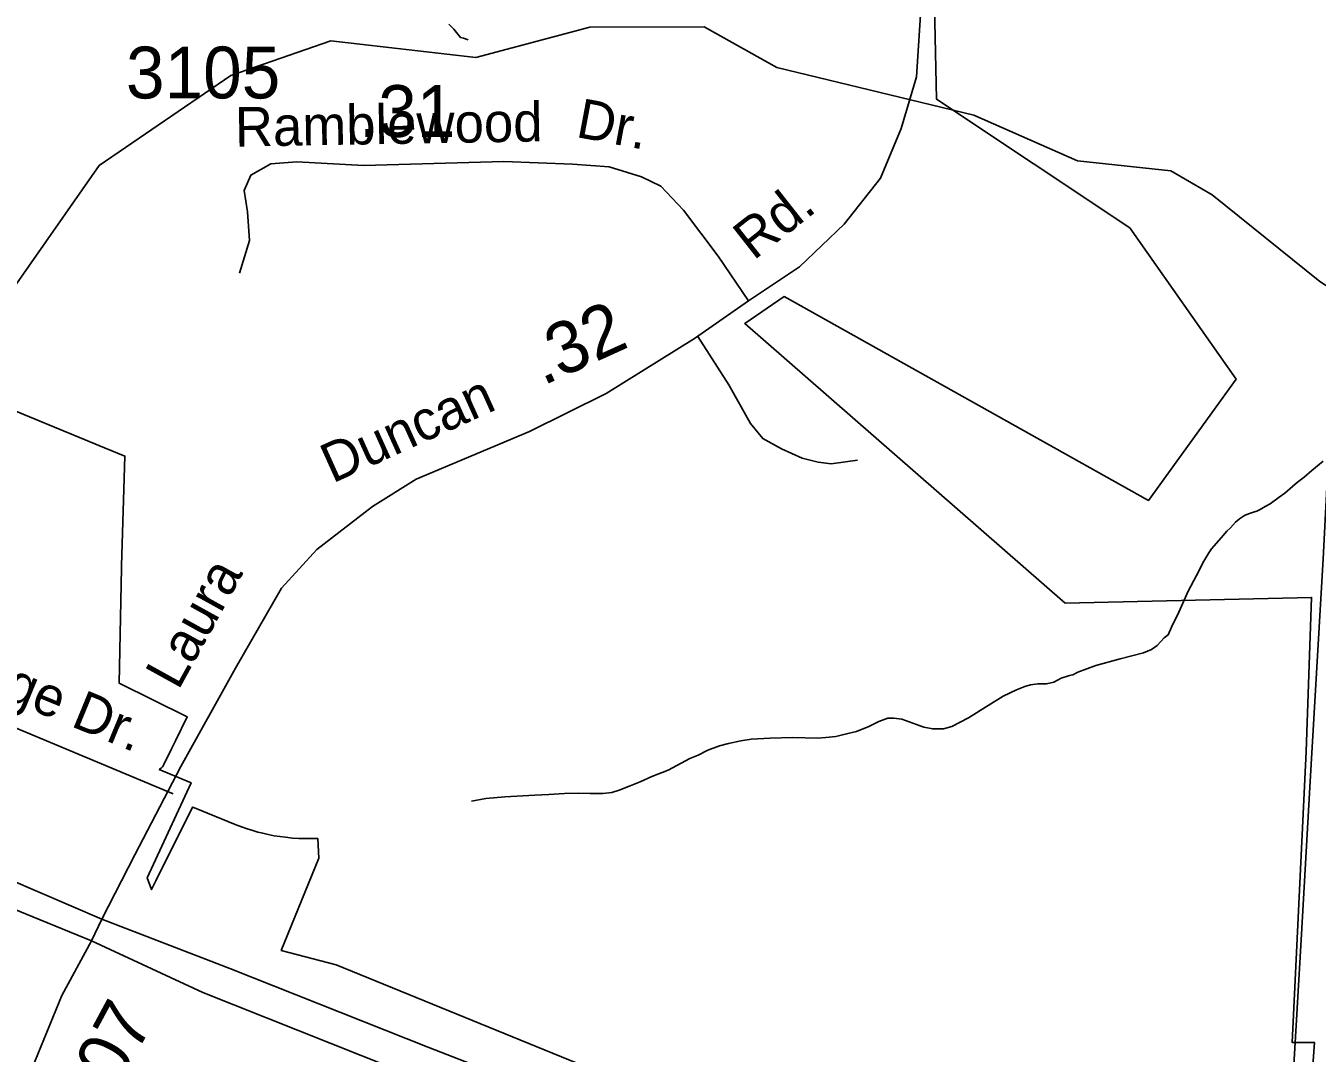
# Model space of a CAD drawing. Extents: x 2001466 to 2224147, y 644118 to 847247.
# Drawn here: x 2048661 to 2051774, y 726812 to 729288 of the extents above; entities that cross this region are included whole.
import ezdxf

# ---------------------------------------------------------------- set-up
doc = ezdxf.new("R2010")
doc.units = 0
for name, color, linetype in [('Exist Boundary Political City Limit New', 7, 'Continuous'), ('Exist Hydrographic Creek Single Shore', 7, 'Continuous'), ('Exist Hydrographic Misc Water Feature', 7, 'Continuous'), ('Exist Road Non-System Type 51', 7, 'Continuous'), ('Exist Road Non-System Type 51 Label', 7, 'Continuous'), ('Exist Road Primary US Divided Attributed', 7, 'Continuous'), ('Exist Road Secondary Mileage Hundredths English Label', 7, 'Continuous'), ('Exist Road Secondary Type 51 Attributed', 7, 'Continuous'), ('Exist Road Secondary Type 51 Label', 7, 'Continuous'), ('Exist Road Secondary Type 51 Number Label', 7, 'Continuous'), ('Exist Utilities Electrical Transmission Line', 7, 'Continuous'), ('Map Preparation Boundary City Limit Buffer Line', 7, 'Continuous')]:
    doc.layers.add(name, color=color, linetype=linetype)

msp = doc.modelspace()

# ---------------------------------------------------------------- linework, layer by layer
at = {"layer": 'Exist Boundary Political City Limit New'}
for points in [[(2051713.5, 726095.6), (2051767.4, 726837.6), (2051713.5, 726837.6), (2051747.2, 727539.2), (2051760.6, 727910.3), (2051166.8, 727896.8), (2050394.2, 728570.4), (2050489.5, 728635.4), (2051367.2, 728143.8), (2051578.5, 728436.5), (2051322, 728800.8), (2050856.4, 729111.1), (2050843.9, 729707.4)], [(2048488.8, 728419.9), (2048850.9, 728270.9), (2048900, 728251.1), (2048892.2, 727986.6), (2048892, 727980.6), (2048885.9, 727703.7), (2049050.5, 727622.2), (2049022.2, 727564.8), (2049012.6, 727545.4), (2048994, 727507.4), (2048992.1, 727504.4), (2048990.4, 727501.9), (2048988.4, 727499.6), (2048987.2, 727498.5), (2048984.6, 727496.8), (2048982.8, 727495.8), (2049059.5, 727463.6), (2048954.1, 727234), (2048964.4, 727206.1), (2048974.8, 727227.1), (2049063.1, 727405.1), (2049067.6, 727403.2), (2049165.9, 727363.2), (2049181.4, 727357.2), (2049194.6, 727352.6), (2049208.8, 727348.1), (2049220.8, 727344.8), (2049232.4, 727341.8), (2049245, 727338.9), (2049260.1, 727336), (2049273.4, 727333.8), (2049286.8, 727332.1), (2049304, 727330.4), (2049318.9, 727329.4), (2049336.1, 727328.9), (2049351.8, 727329), (2049365, 727329.5), (2049367.5, 727281.6), (2049276.9, 727059.3), (2049409.4, 727024.6), (2050066.8, 726756.7)]]:
    msp.add_lwpolyline(points, dxfattribs=at)
at = {"layer": 'Exist Hydrographic Creek Single Shore'}
for points in [[(2048406.1, 728425.5), (2048498.2, 728466.3), (2048838.2, 728951.5), (2049155.2, 729168.2), (2049396.1, 729251.8), (2049746.1, 729211.9), (2050021.1, 729285), (2050296.1, 729285.9), (2050471.2, 729187.3), (2050843.5, 729097.3)], [(2050843.5, 729097.3), (2050946.1, 729072.5), (2051196.1, 728962.5), (2051421.2, 728938.2), (2051521.1, 728880.3), (2051780.1, 728671.6), (2051821.6, 728645.6)]]:
    msp.add_lwpolyline(points, dxfattribs=at)
at = {"layer": 'Exist Hydrographic Misc Water Feature'}
for points in [[(2049680.7, 729291.9), (2049692.6, 729279.9), (2049702.9, 729267.8), (2049708.8, 729260), (2049716.6, 729258), (2049727.1, 729254)], [(2051500.8, 727997.7), (2051513.1, 728017.7), (2051519, 728027.8), (2051525, 728033.8), (2051542.8, 728053.8), (2051556.6, 728070), (2051564.8, 728077.7), (2051576.9, 728092), (2051586.7, 728099.9), (2051598.6, 728107.8), (2051608.6, 728112), (2051620.7, 728115.8), (2051628.7, 728117.8), (2051636.7, 728121.9), (2051648.6, 728129.8), (2051660.7, 728136.1), (2051682.5, 728152.3), (2051696.4, 728161.9), (2051714.4, 728177.8), (2051726.7, 728188.1), (2051742.3, 728200), (2051760.8, 728216.2), (2051788.7, 728238.4)], [(2049735.7, 727419.2), (2049769.9, 727425.4), (2049816.1, 727429.8), (2049887.8, 727433.9), (2049921.7, 727435.6), (2049959.8, 727438), (2049993.8, 727438.1), (2050021.9, 727437.9), (2050051.7, 727437.8), (2050073.6, 727440.2), (2050091.7, 727445.9), (2050117.7, 727456.3), (2050141.7, 727465.9), (2050169.8, 727478.3), (2050209.4, 727494.2), (2050261.6, 727522.4), (2050281.7, 727530.3), (2050305.3, 727542.5), (2050333.4, 727552.5), (2050355.2, 727558.5), (2050385.1, 727564.5), (2050409.7, 727568.5), (2050455.4, 727570.9), (2050509.4, 727572.9), (2050569.4, 727571), (2050589.3, 727572.9), (2050613.5, 727574.9), (2050639.6, 727581.1), (2050663.5, 727587.2), (2050693.1, 727599.3), (2050717.3, 727611.1), (2050739.4, 727619.1), (2050753.4, 727619.4), (2050773, 727617.2), (2050799.5, 727607.2), (2050825.5, 727597.5), (2050847.3, 727593.4), (2050873.3, 727593.5), (2050893.4, 727599.4), (2050933.2, 727619.7), (2050981.2, 727649.8), (2051017.3, 727671.9), (2051049.3, 727687.7), (2051069.1, 727695.7), (2051083.1, 727700), (2051100.7, 727701.8), (2051121.2, 727702), (2051138.9, 727706.2), (2051157.1, 727716), (2051176.8, 727721.9), (2051184.8, 727723.9), (2051196.9, 727730.2), (2051240.8, 727746.3), (2051298.8, 727762.2), (2051355, 727776.4), (2051374.7, 727784.4), (2051388.6, 727794.4), (2051404.8, 727812.7), (2051414.7, 727820.5), (2051422.9, 727838.7), (2051440.7, 727875), (2051462.8, 727925.6), (2051482.7, 727963.5), (2051500.8, 727997.7)]]:
    msp.add_lwpolyline(points, dxfattribs=at)
at = {"layer": 'Exist Road Non-System Type 51'}
for points in [[(2050666.2, 728241.2), (2050602.8, 728232.1), (2050571.1, 728236.6), (2050532.5, 728245.7), (2050482.7, 728268.4), (2050437.4, 728293.3), (2050408, 728329.5), (2050355.9, 728422.5), (2050281, 728539.2)], [(2048330, 727723.6), (2049016.3, 727436.6)]]:
    msp.add_lwpolyline(points, dxfattribs=at)
at = {"layer": 'Exist Road Primary US Divided Attributed'}
for points in [[(2048844.3, 727134.6), (2048395.3, 727328), (2048189.3, 727403.7), (2047932.7, 727477.7), (2047743.9, 727507), (2047612.7, 727521.6)], [(2047592.2, 727477.6), (2047833.7, 727449.2), (2048064.6, 727374.7), (2048201.9, 727322.6), (2048504.9, 727211.3), (2048819.4, 727082.8)], [(2053166.2, 725670.9), (2052974.2, 725712.8), (2052712.9, 725762.7), (2052412.6, 725833.4), (2052042.1, 725925.1), (2051784, 725995.7), (2051497.1, 726090.3), (2051065.6, 726257.6), (2050785.8, 726363.8), (2050532.1, 726468.2), (2050167.4, 726608.9), (2049893.2, 726724), (2049632.4, 726825.7), (2049153, 727015.6), (2048844.3, 727134.6)], [(2048819.4, 727082.8), (2049087.8, 726958.1), (2049622.8, 726745.1), (2049862.5, 726651.1), (2050157.9, 726537.9), (2050510.7, 726395.9), (2050779.2, 726290.4), (2051045.7, 726184.8), (2051450.3, 726035.2), (2051741.8, 725937.3), (2052029.7, 725877.5), (2052401.1, 725785.6), (2052702.6, 725714.6), (2052964.3, 725664.6), (2053155.2, 725622.9)]]:
    msp.add_lwpolyline(points, dxfattribs=at)
at = {"layer": 'Exist Road Secondary Type 51 Attributed'}
for points in [[(2050403.2, 728625.2), (2050526.4, 728706.9), (2050634.2, 728810), (2050721.1, 728921.1), (2050771, 729040.3), (2050808, 729165.1), (2050817.6, 729314.8), (2050808, 729549.9), (2050809.6, 729960.6), (2050804.7, 730256.1), (2050838.5, 730517), (2050912.6, 730818.9), (2050967.3, 731046), (2050975.3, 731236.8), (2050972.1, 731368.9), (2050936.7, 731478.4), (2050934, 731486.5)], [(2050403.2, 728625.2), (2050330, 728733.1), (2050246.4, 728843.4), (2050191.6, 728901.4), (2050145, 728923.9), (2050067.7, 728948.1), (2049979.2, 728954.5), (2049813.5, 728961), (2049476.3, 728951.7), (2049314.6, 728960.6), (2049251.9, 728955.7), (2049203.6, 728928.3), (2049187.5, 728891.3), (2049195.5, 728839.8), (2049200.4, 728770.5), (2049176.2, 728691.6)], [(2048844.3, 727134.6), (2048924.2, 727290), (2049035.2, 727502.6), (2049166.6, 727739.9), (2049277.6, 727932.3), (2049362.9, 728025.7), (2049496.5, 728129.2), (2049601.9, 728195.2), (2049875.4, 728310.4), (2050060.5, 728402.2), (2050272.9, 728534.2), (2050403.2, 728625.2)], [(2048819.4, 727082.8), (2048844.3, 727134.6)], [(2046396.6, 722441), (2046442.2, 722504.4), (2046528.3, 722649.4), (2046602.3, 722808.8), (2046684.4, 723037.4), (2046756, 723261.3), (2046813.9, 723414.2), (2046891.2, 723544.7), (2047072.2, 723765.3), (2047279.8, 724008.4), (2047623.3, 724401.3), (2047837.3, 724642.9), (2048071.5, 724918.2), (2048197.8, 725135.6), (2048337.8, 725456.1), (2048507.5, 725845.8), (2048552.6, 726006.8), (2048630.6, 726510.8), (2048675.5, 726773.9), (2048748.4, 726950.4), (2048819.4, 727082.8)]]:
    msp.add_lwpolyline(points, dxfattribs=at)
at = {"layer": 'Exist Utilities Electrical Transmission Line'}
for p, q in [((2051736.1, 727098.3), (2051756.5, 727452.7)), ((2051683.1, 726178.8), (2051736.1, 727098.3))]:
    msp.add_line(p, q, dxfattribs=at)
msp.add_lwpolyline([(2051756.5, 727452.7), (2051788.3, 728003.5), (2051821.6, 728645.6)], dxfattribs=at)
at = {"layer": 'Map Preparation Boundary City Limit Buffer Line'}
for points in [[(2051713.5, 726095.6), (2051767.4, 726837.6), (2051713.5, 726837.6), (2051747.2, 727539.2), (2051760.6, 727910.3), (2051166.8, 727896.8), (2050394.2, 728570.4), (2050489.5, 728635.4), (2051367.2, 728143.8), (2051578.5, 728436.5), (2051322, 728800.8), (2050856.4, 729111.1), (2050843.9, 729707.4)], [(2048488.8, 728419.9), (2048850.9, 728270.9), (2048900, 728251.1), (2048892.2, 727986.6), (2048892, 727980.6), (2048885.9, 727703.7), (2049050.5, 727622.2), (2049022.2, 727564.8), (2049012.6, 727545.4), (2048994, 727507.4), (2048992.1, 727504.4), (2048990.4, 727501.9), (2048988.4, 727499.6), (2048987.2, 727498.5), (2048984.6, 727496.8), (2048982.8, 727495.8), (2049059.5, 727463.6), (2048954.1, 727234), (2048964.4, 727206.1), (2048974.8, 727227.1), (2049063.1, 727405.1), (2049067.6, 727403.2), (2049165.9, 727363.2), (2049181.4, 727357.2), (2049194.6, 727352.6), (2049208.8, 727348.1), (2049220.8, 727344.8), (2049232.4, 727341.8), (2049245, 727338.9), (2049260.1, 727336), (2049273.4, 727333.8), (2049286.8, 727332.1), (2049304, 727330.4), (2049318.9, 727329.4), (2049336.1, 727328.9), (2049351.8, 727329), (2049365, 727329.5), (2049367.5, 727281.6), (2049276.9, 727059.3), (2049409.4, 727024.6), (2050066.8, 726756.7)]]:
    msp.add_lwpolyline(points, dxfattribs=at)

# ---------------------------------------------------------------- texts
at = {"layer": 'Exist Road Non-System Type 51 Label'}
msp.add_text('Laura Village Dr.', height=95, rotation=337.5645, dxfattribs=at).set_placement((2048048.9, 727897.4))
at = {"layer": 'Exist Road Secondary Mileage Hundredths English Label'}
for s, rotation, p in [('.31', 359.9914, (2049464.2, 729020.1)), ('.32', 24.3508, (2049907.5, 728419.8)), ('.07', 61.6843, (2048862, 726687))]:
    msp.add_text(s, height=125, rotation=rotation, dxfattribs=at).set_placement(p)
at = {"layer": 'Exist Road Secondary Type 51 Label'}
for s, rotation, p in [('Ramblewood', 0.9881, (2049166, 728996.8)), ('Dr.', 349.3762, (2049984.7, 729020.6)), ('Rd.', 38.1697, (2050415.4, 728721.1)), ('Duncan', 24.284, (2049400.3, 728184.4)), ('Laura', 61.1044, (2049028.7, 727684.5))]:
    msp.add_text(s, height=95, rotation=rotation, dxfattribs=at).set_placement(p)
at = {"layer": 'Exist Road Secondary Type 51 Number Label'}
msp.add_text('3105', height=125, dxfattribs=at).set_placement((2048902.7, 729113))

doc.saveas('drawing.dxf')
